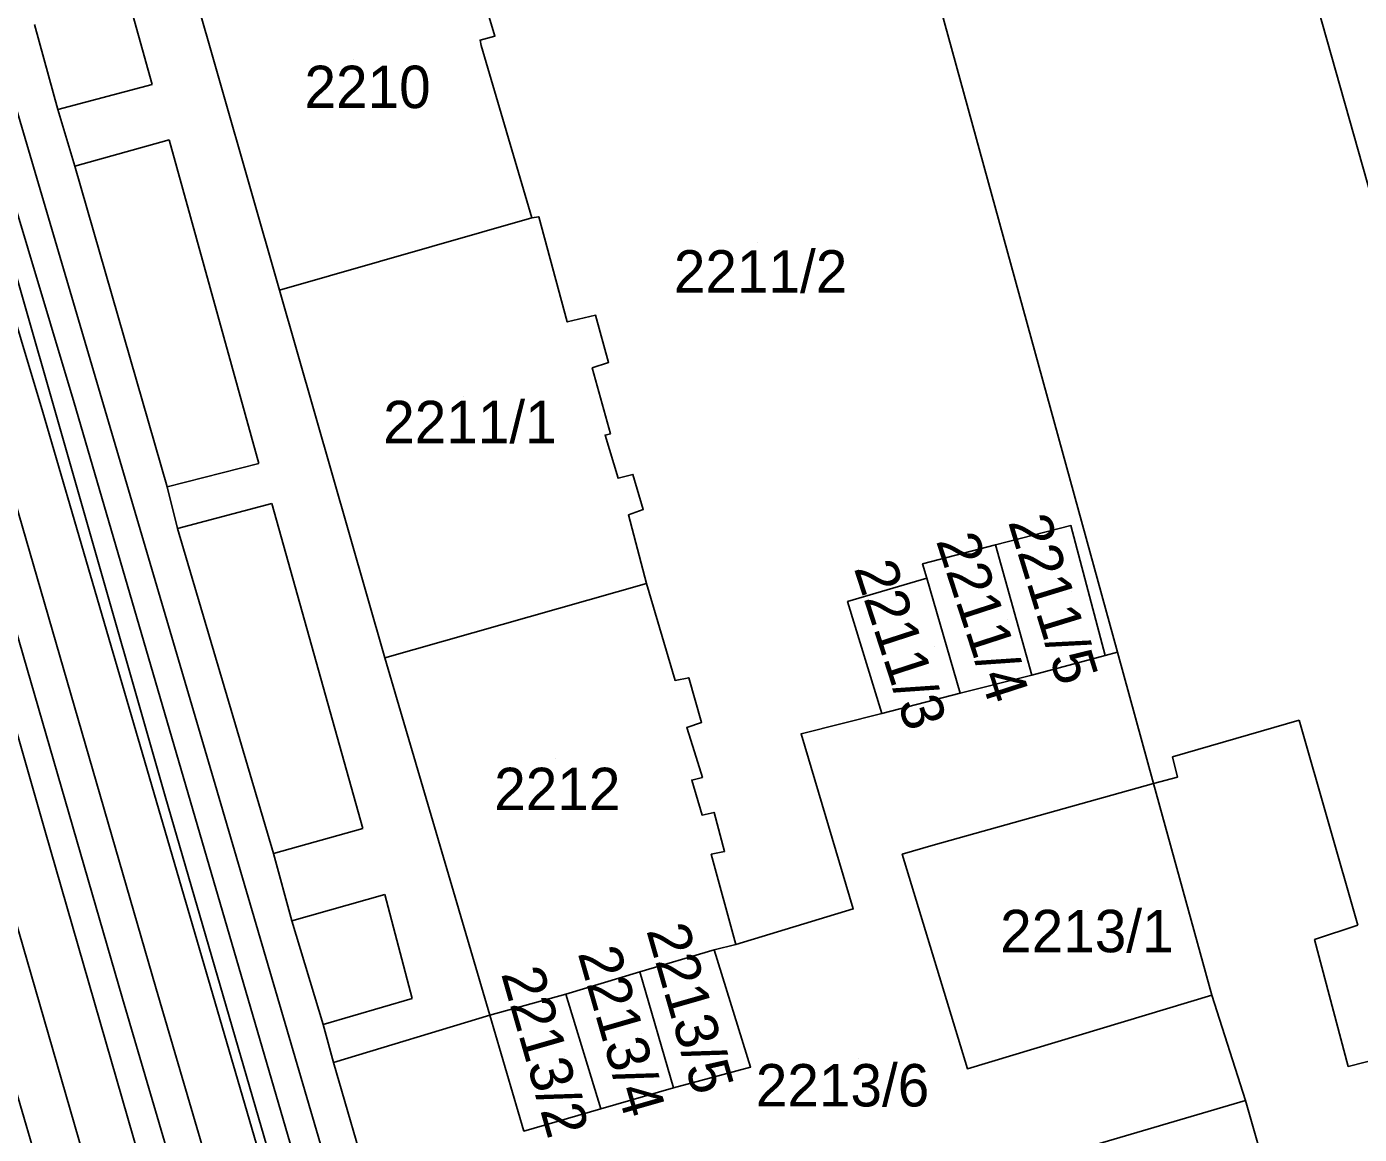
# Model space of a CAD drawing. Extents: x -263423 to -261326, y -1240067 to -1237864.
# Drawn here: x -262365.7 to -262302.9, y -1238744.5 to -1238692.3 of the extents above; entities that cross this region are included whole.
import ezdxf

# ---------------------------------------------------------------- set-up
doc = ezdxf.new("R2010")
doc.units = 0
for name, color, linetype in [('body_kn', 7, 'Continuous'), ('kladpar_druhypozemkov', 7, 'Continuous'), ('kladpar_hranice', 7, 'Continuous'), ('kladpar_parcelnecisla', 7, 'Continuous'), ('kladpar_plochy', 7, 'Continuous'), ('tarchy_linie', 7, 'Continuous'), ('zappar_hrandruhpozemk', 7, 'Continuous')]:
    doc.layers.add(name, color=color, linetype=linetype)

msp = doc.modelspace()

# ---------------------------------------------------------------- linework, layer by layer
at = {"layer": 'body_kn'}
for p, q in [((-262344.37, -1238692.95), (-262344.37, -1238692.95)), ((-262344.31, -1238693.21), (-262344.31, -1238693.21)), ((-262343.67, -1238692.77), (-262343.67, -1238692.77)), ((-262359.82, -1238695.05), (-262359.82, -1238695.05)), ((-262364.27, -1238696.22), (-262364.27, -1238696.22)), ((-262359.02, -1238697.66), (-262359.02, -1238697.66)), ((-262363.47, -1238698.89), (-262363.47, -1238698.89)), ((-262363.47, -1238698.89), (-262363.47, -1238698.89)), ((-262341.92, -1238701.34), (-262341.92, -1238701.34)), ((-262341.92, -1238701.34), (-262341.92, -1238701.34)), ((-262341.6, -1238701.28), (-262341.6, -1238701.28)), ((-262353.82, -1238704.74), (-262353.82, -1238704.74)), ((-262338.92, -1238705.93), (-262338.92, -1238705.93)), ((-262340.26, -1238706.24), (-262340.26, -1238706.24)), ((-262339.08, -1238708.4), (-262339.08, -1238708.4)), ((-262338.31, -1238708.15), (-262338.31, -1238708.15)), ((-262363.51, -1238710.05), (-262363.51, -1238710.05)), ((-262364.99, -1238710.49), (-262364.99, -1238710.49)), ((-262338.47, -1238711.58), (-262338.47, -1238711.58)), ((-262338.22, -1238711.52), (-262338.22, -1238711.52)), ((-262354.8, -1238712.91), (-262354.8, -1238712.91)), ((-262337.16, -1238713.43), (-262337.16, -1238713.43)), ((-262359.12, -1238714.01), (-262359.12, -1238714.01)), ((-262337.86, -1238713.61), (-262337.86, -1238713.61)), ((-262354.18, -1238714.81), (-262354.18, -1238714.81)), ((-262337.37, -1238715.33), (-262337.37, -1238715.33)), ((-262336.67, -1238715.08), (-262336.67, -1238715.08)), ((-262358.64, -1238715.98), (-262358.64, -1238715.98)), ((-262358.64, -1238715.98), (-262358.64, -1238715.98)), ((-262316.51, -1238715.84), (-262316.51, -1238715.84)), ((-262320.06, -1238716.75), (-262320.06, -1238716.75)), ((-262320.06, -1238716.75), (-262320.06, -1238716.75)), ((-262323.5, -1238717.65), (-262323.5, -1238717.65)), ((-262323.31, -1238718.33), (-262323.31, -1238718.33)), ((-262323.31, -1238718.33), (-262323.31, -1238718.33)), ((-262336.52, -1238718.57), (-262336.52, -1238718.57)), ((-262336.52, -1238718.57), (-262336.52, -1238718.57)), ((-262327.04, -1238719.43), (-262327.04, -1238719.43)), ((-262348.86, -1238722.08), (-262348.86, -1238722.08)), ((-262314.89, -1238721.97), (-262314.89, -1238721.97)), ((-262314.31, -1238721.81), (-262314.31, -1238721.81)), ((-262318.35, -1238722.89), (-262318.35, -1238722.89)), ((-262318.35, -1238722.89), (-262318.35, -1238722.89)), ((-262335.17, -1238723.14), (-262335.17, -1238723.14)), ((-262334.53, -1238723.02), (-262334.53, -1238723.02)), ((-262321.73, -1238723.74), (-262321.73, -1238723.74)), ((-262325.42, -1238724.7), (-262325.42, -1238724.7)), ((-262325.42, -1238724.7), (-262325.42, -1238724.7)), ((-262334.62, -1238725.37), (-262334.62, -1238725.37)), ((-262333.92, -1238725.12), (-262333.92, -1238725.12)), ((-262305.74, -1238725.02), (-262305.74, -1238725.02)), ((-262329.23, -1238725.66), (-262329.23, -1238725.66)), ((-262334.25, -1238726.51), (-262334.25, -1238726.51)), ((-262311.72, -1238726.75), (-262311.72, -1238726.75)), ((-262334.39, -1238727.84), (-262334.39, -1238727.84)), ((-262333.88, -1238727.72), (-262333.88, -1238727.72)), ((-262311.48, -1238727.7), (-262311.48, -1238727.7)), ((-262356.86, -1238728.05), (-262356.86, -1238728.05)), ((-262312.61, -1238728.01), (-262312.61, -1238728.01)), ((-262312.61, -1238728.01), (-262312.61, -1238728.01)), ((-262359.21, -1238728.6), (-262359.21, -1238728.6)), ((-262333.9, -1238729.49), (-262333.9, -1238729.49)), ((-262333.33, -1238729.37), (-262333.33, -1238729.37)), ((-262364.88, -1238730.2), (-262364.88, -1238730.2)), ((-262349.9, -1238730.13), (-262349.9, -1238730.13)), ((-262323, -1238730.91), (-262323, -1238730.91)), ((-262354.1, -1238731.3), (-262354.1, -1238731.3)), ((-262333.47, -1238731.34), (-262333.47, -1238731.34)), ((-262332.84, -1238731.21), (-262332.84, -1238731.21)), ((-262324.46, -1238731.34), (-262324.46, -1238731.34)), ((-262348.85, -1238733.24), (-262348.85, -1238733.24)), ((-262326.77, -1238733.92), (-262326.77, -1238733.92)), ((-262353.24, -1238734.48), (-262353.24, -1238734.48)), ((-262353.24, -1238734.48), (-262353.24, -1238734.48)), ((-262302.98, -1238734.68), (-262302.98, -1238734.68)), ((-262305.02, -1238735.36), (-262305.02, -1238735.36)), ((-262333.33, -1238735.84), (-262333.33, -1238735.84)), ((-262333.33, -1238735.84), (-262333.33, -1238735.84)), ((-262332.31, -1238735.59), (-262332.31, -1238735.59)), ((-262336.83, -1238736.89), (-262336.83, -1238736.89)), ((-262336.83, -1238736.89), (-262336.83, -1238736.89)), ((-262359.64, -1238737.68), (-262359.64, -1238737.68)), ((-262340.33, -1238737.94), (-262340.33, -1238737.94)), ((-262361.22, -1238738.14), (-262361.22, -1238738.14)), ((-262347.57, -1238738.14), (-262347.57, -1238738.14)), ((-262309.87, -1238737.99), (-262309.87, -1238737.99)), ((-262343.9, -1238738.93), (-262343.9, -1238738.93)), ((-262351.77, -1238739.37), (-262351.77, -1238739.37)), ((-262351.77, -1238739.37), (-262351.77, -1238739.37)), ((-262351.28, -1238741.15), (-262351.28, -1238741.15)), ((-262331.61, -1238741.37), (-262331.61, -1238741.37)), ((-262321.39, -1238741.45), (-262321.39, -1238741.45)), ((-262303.43, -1238741.34), (-262303.43, -1238741.34)), ((-262335.24, -1238742.35), (-262335.24, -1238742.35)), ((-262308.27, -1238742.95), (-262308.27, -1238742.95)), ((-262338.68, -1238743.34), (-262338.68, -1238743.34)), ((-262338.68, -1238743.34), (-262338.68, -1238743.34)), ((-262342.3, -1238744.39), (-262342.3, -1238744.39))]:
    msp.add_line(p, q, dxfattribs=at)
at = {"layer": 'kladpar_druhypozemkov'}
for p, q in [((-262350.34, -1238693.86), (-262350.34, -1238693.86)), ((-262331.3, -1238702.51), (-262331.3, -1238702.51)), ((-262345.14, -1238709.76), (-262345.14, -1238709.76)), ((-262316.5, -1238718.93), (-262316.5, -1238718.93)), ((-262319.52, -1238720.29), (-262319.52, -1238720.29)), ((-262322.94, -1238721.56), (-262322.94, -1238721.56)), ((-262340.81, -1238726.81), (-262340.81, -1238726.81)), ((-262315.71, -1238734.04), (-262315.71, -1238734.04)), ((-262333.39, -1238738.92), (-262333.39, -1238738.92)), ((-262336.74, -1238739.77), (-262336.74, -1238739.77)), ((-262340.39, -1238740.88), (-262340.39, -1238740.88)), ((-262326.54, -1238740.96), (-262326.54, -1238740.96))]:
    msp.add_line(p, q, dxfattribs=at)
at = {"layer": 'kladpar_hranice'}
for points in [[(-262364.91, -1238747.06), (-262366.52, -1238741.54), (-262367.87, -1238737.09), (-262368.66, -1238734.42), (-262372.59, -1238721.64), (-262379.22, -1238699.72), (-262380.81, -1238693.87), (-262385.03, -1238678.18)], [(-262347.2, -1238684.05), (-262346.65, -1238685.64), (-262346.01, -1238685.39), (-262345.58, -1238686.73), (-262345.27, -1238687.62), (-262345.97, -1238687.8), (-262345.05, -1238690.73), (-262344.41, -1238690.54), (-262344.04, -1238691.56), (-262343.67, -1238692.77), (-262344.37, -1238692.95), (-262344.31, -1238693.21), (-262341.92, -1238701.34), (-262353.82, -1238704.74), (-262357.99, -1238690.18), (-262358.79, -1238687.51), (-262347.2, -1238684.05)], [(-262296.07, -1238722.56), (-262294.29, -1238728.85), (-262294.11, -1238729.46), (-262291.9, -1238737.12), (-262291.78, -1238737.54), (-262290.92, -1238740.55), (-262286.94, -1238754.47), (-262303.56, -1238759.41), (-262303.74, -1238758.83), (-262308.27, -1238742.95), (-262309.87, -1238737.99), (-262312.61, -1238728.01), (-262314.31, -1238721.81), (-262323.39, -1238688.74), (-262324.42, -1238683.98), (-262308.73, -1238684.55), (-262306.78, -1238684.62), (-262299.56, -1238710.21), (-262296.07, -1238722.56)], [(-262288.97, -1238687.11), (-262288.73, -1238687.56), (-262286.95, -1238693.4), (-262284.86, -1238700.08), (-262284, -1238703), (-262283.31, -1238705.25), (-262299.36, -1238710.15), (-262299.56, -1238710.21), (-262306.78, -1238684.62), (-262288.97, -1238687.11)], [(-262323.39, -1238688.74), (-262314.31, -1238721.81), (-262314.89, -1238721.97), (-262316.51, -1238715.84), (-262320.06, -1238716.75), (-262323.5, -1238717.65), (-262323.31, -1238718.33), (-262327.04, -1238719.43), (-262325.42, -1238724.7), (-262329.23, -1238725.66), (-262326.77, -1238733.92), (-262332.31, -1238735.59), (-262333.47, -1238731.34), (-262332.84, -1238731.21), (-262333.33, -1238729.37), (-262333.9, -1238729.49), (-262334.39, -1238727.84), (-262333.88, -1238727.72), (-262334.25, -1238726.51), (-262334.62, -1238725.37), (-262333.92, -1238725.12), (-262334.53, -1238723.02), (-262335.17, -1238723.14), (-262336.52, -1238718.57), (-262337.37, -1238715.33), (-262336.67, -1238715.08), (-262337.16, -1238713.43), (-262337.86, -1238713.61), (-262338.47, -1238711.58), (-262338.22, -1238711.52), (-262339.08, -1238708.4), (-262338.31, -1238708.15), (-262338.92, -1238705.93), (-262340.26, -1238706.24), (-262341.6, -1238701.28), (-262341.92, -1238701.34), (-262344.31, -1238693.21), (-262344.37, -1238692.95), (-262343.67, -1238692.77), (-262344.04, -1238691.56)], [(-262357.99, -1238690.18), (-262353.82, -1238704.74), (-262348.86, -1238722.08), (-262343.9, -1238738.93), (-262351.28, -1238741.15), (-262351.77, -1238739.37), (-262353.24, -1238734.48), (-262354.1, -1238731.3), (-262358.64, -1238715.98), (-262359.12, -1238714.01), (-262363.47, -1238698.89), (-262364.27, -1238696.22), (-262365.37, -1238692.22)], [(-262365.37, -1238692.22), (-262364.27, -1238696.22), (-262363.47, -1238698.89), (-262359.12, -1238714.01), (-262358.64, -1238715.98), (-262354.1, -1238731.3), (-262353.24, -1238734.48), (-262351.77, -1238739.37)], [(-262341.92, -1238701.34), (-262341.6, -1238701.28), (-262340.26, -1238706.24), (-262338.92, -1238705.93), (-262338.31, -1238708.15), (-262339.08, -1238708.4), (-262338.22, -1238711.52), (-262338.47, -1238711.58), (-262337.86, -1238713.61), (-262337.16, -1238713.43), (-262336.67, -1238715.08), (-262337.37, -1238715.33), (-262336.52, -1238718.57), (-262348.86, -1238722.08), (-262353.82, -1238704.74), (-262341.92, -1238701.34)], [(-262318.35, -1238722.89), (-262320.06, -1238716.75), (-262316.51, -1238715.84), (-262314.89, -1238721.97), (-262318.35, -1238722.89)], [(-262320.06, -1238716.75), (-262318.35, -1238722.89), (-262321.73, -1238723.74), (-262323.31, -1238718.33), (-262323.5, -1238717.65), (-262320.06, -1238716.75)], [(-262323.31, -1238718.33), (-262321.73, -1238723.74), (-262325.42, -1238724.7), (-262327.04, -1238719.43), (-262323.31, -1238718.33)], [(-262336.52, -1238718.57), (-262335.17, -1238723.14), (-262334.53, -1238723.02), (-262333.92, -1238725.12), (-262334.62, -1238725.37), (-262334.25, -1238726.51), (-262333.88, -1238727.72), (-262334.39, -1238727.84), (-262333.9, -1238729.49), (-262333.33, -1238729.37), (-262332.84, -1238731.21), (-262333.47, -1238731.34), (-262332.31, -1238735.59), (-262333.33, -1238735.84), (-262336.83, -1238736.89), (-262340.33, -1238737.94), (-262343.9, -1238738.93), (-262348.86, -1238722.08), (-262336.52, -1238718.57)], [(-262325.42, -1238724.7), (-262321.73, -1238723.74), (-262318.35, -1238722.89), (-262314.89, -1238721.97), (-262314.31, -1238721.81), (-262312.61, -1238728.01), (-262323, -1238730.91), (-262324.46, -1238731.34), (-262321.39, -1238741.45), (-262309.87, -1238737.99), (-262308.27, -1238742.95), (-262330.11, -1238749.37)], [(-262347.79, -1238753.16), (-262351.28, -1238741.15), (-262343.9, -1238738.93), (-262342.3, -1238744.39), (-262338.68, -1238743.34), (-262335.24, -1238742.35), (-262331.61, -1238741.37), (-262333.33, -1238735.84), (-262332.31, -1238735.59), (-262326.77, -1238733.92), (-262329.23, -1238725.66), (-262325.42, -1238724.7)], [(-262312.61, -1238728.01), (-262309.87, -1238737.99), (-262321.39, -1238741.45), (-262324.46, -1238731.34), (-262323, -1238730.91), (-262312.61, -1238728.01)], [(-262333.33, -1238735.84), (-262331.61, -1238741.37), (-262335.24, -1238742.35), (-262336.83, -1238736.89), (-262333.33, -1238735.84)], [(-262392.9, -1238761.75), (-262392.61, -1238761.67), (-262373.75, -1238756.32), (-262366.12, -1238754.15), (-262370.86, -1238738), (-262367.87, -1238737.09), (-262366.52, -1238741.54), (-262364.91, -1238747.06), (-262367.3, -1238747.76), (-262365.91, -1238752.53), (-262363.52, -1238751.83), (-262362.23, -1238756.27), (-262391.77, -1238765.71), (-262391.83, -1238765.51), (-262392.9, -1238761.75)], [(-262336.83, -1238736.89), (-262335.24, -1238742.35), (-262338.68, -1238743.34), (-262340.33, -1238737.94), (-262336.83, -1238736.89)], [(-262338.68, -1238743.34), (-262342.3, -1238744.39), (-262343.9, -1238738.93), (-262340.33, -1238737.94), (-262338.68, -1238743.34)], [(-262351.77, -1238739.37), (-262351.28, -1238741.15), (-262347.79, -1238753.16)], [(-262328.26, -1238755.28), (-262329.37, -1238751.79), (-262330.11, -1238749.37), (-262308.27, -1238742.95), (-262303.74, -1238758.83), (-262303.56, -1238759.41), (-262322.97, -1238765.21), (-262333.16, -1238768.24), (-262333.96, -1238765.83), (-262334.2, -1238765.13), (-262336.48, -1238757.63), (-262328.26, -1238755.28)]]:
    msp.add_lwpolyline(points, dxfattribs=at)
at = {"layer": 'kladpar_plochy'}
for points in [[(-262364.91, -1238747.06), (-262366.52, -1238741.54), (-262367.87, -1238737.09), (-262368.66, -1238734.42), (-262372.59, -1238721.64), (-262379.22, -1238699.72), (-262380.81, -1238693.87), (-262385.03, -1238678.18)], [(-262323.39, -1238688.74), (-262314.31, -1238721.81), (-262314.89, -1238721.97), (-262316.51, -1238715.84), (-262320.06, -1238716.75), (-262323.5, -1238717.65), (-262323.31, -1238718.33), (-262327.04, -1238719.43), (-262325.42, -1238724.7), (-262329.23, -1238725.66), (-262326.77, -1238733.92), (-262332.31, -1238735.59), (-262333.47, -1238731.34), (-262332.84, -1238731.21), (-262333.33, -1238729.37), (-262333.9, -1238729.49), (-262334.39, -1238727.84), (-262333.88, -1238727.72), (-262334.25, -1238726.51), (-262334.62, -1238725.37), (-262333.92, -1238725.12), (-262334.53, -1238723.02), (-262335.17, -1238723.14), (-262336.52, -1238718.57), (-262337.37, -1238715.33), (-262336.67, -1238715.08), (-262337.16, -1238713.43), (-262337.86, -1238713.61), (-262338.47, -1238711.58), (-262338.22, -1238711.52), (-262339.08, -1238708.4), (-262338.31, -1238708.15), (-262338.92, -1238705.93), (-262340.26, -1238706.24), (-262341.6, -1238701.28), (-262341.92, -1238701.34), (-262344.31, -1238693.21), (-262344.37, -1238692.95), (-262343.67, -1238692.77), (-262344.04, -1238691.56)], [(-262357.99, -1238690.18), (-262353.82, -1238704.74), (-262348.86, -1238722.08), (-262343.9, -1238738.93), (-262351.28, -1238741.15), (-262351.77, -1238739.37), (-262353.24, -1238734.48), (-262354.1, -1238731.3), (-262358.64, -1238715.98), (-262359.12, -1238714.01), (-262363.47, -1238698.89), (-262364.27, -1238696.22), (-262365.37, -1238692.22)], [(-262365.37, -1238692.22), (-262364.27, -1238696.22), (-262363.47, -1238698.89), (-262359.12, -1238714.01), (-262358.64, -1238715.98), (-262354.1, -1238731.3), (-262353.24, -1238734.48), (-262351.77, -1238739.37), (-262351.28, -1238741.15), (-262347.79, -1238753.16)]]:
    msp.add_lwpolyline(points, dxfattribs=at)
for points in [[(-262347.2, -1238684.05), (-262346.65, -1238685.64), (-262346.01, -1238685.39), (-262345.58, -1238686.73), (-262345.27, -1238687.62), (-262345.97, -1238687.8), (-262345.05, -1238690.73), (-262344.41, -1238690.54), (-262344.04, -1238691.56), (-262343.67, -1238692.77), (-262344.37, -1238692.95), (-262344.31, -1238693.21), (-262341.92, -1238701.34), (-262353.82, -1238704.74), (-262357.99, -1238690.18), (-262358.79, -1238687.51)], [(-262296.07, -1238722.56), (-262294.29, -1238728.85), (-262294.11, -1238729.46), (-262291.9, -1238737.12), (-262291.78, -1238737.54), (-262290.92, -1238740.55), (-262286.94, -1238754.47), (-262303.56, -1238759.41), (-262303.74, -1238758.83), (-262308.27, -1238742.95), (-262309.87, -1238737.99), (-262312.61, -1238728.01), (-262314.31, -1238721.81), (-262323.39, -1238688.74), (-262324.42, -1238683.98), (-262308.73, -1238684.55), (-262306.78, -1238684.62), (-262299.56, -1238710.21)], [(-262288.97, -1238687.11), (-262288.73, -1238687.56), (-262286.95, -1238693.4), (-262284.86, -1238700.08), (-262284, -1238703), (-262283.31, -1238705.25), (-262299.36, -1238710.15), (-262299.56, -1238710.21), (-262306.78, -1238684.62)], [(-262341.92, -1238701.34), (-262341.6, -1238701.28), (-262340.26, -1238706.24), (-262338.92, -1238705.93), (-262338.31, -1238708.15), (-262339.08, -1238708.4), (-262338.22, -1238711.52), (-262338.47, -1238711.58), (-262337.86, -1238713.61), (-262337.16, -1238713.43), (-262336.67, -1238715.08), (-262337.37, -1238715.33), (-262336.52, -1238718.57), (-262348.86, -1238722.08), (-262353.82, -1238704.74)], [(-262318.35, -1238722.89), (-262320.06, -1238716.75), (-262316.51, -1238715.84), (-262314.89, -1238721.97)], [(-262320.06, -1238716.75), (-262318.35, -1238722.89), (-262321.73, -1238723.74), (-262323.31, -1238718.33), (-262323.5, -1238717.65)], [(-262323.31, -1238718.33), (-262321.73, -1238723.74), (-262325.42, -1238724.7), (-262327.04, -1238719.43)], [(-262336.52, -1238718.57), (-262335.17, -1238723.14), (-262334.53, -1238723.02), (-262333.92, -1238725.12), (-262334.62, -1238725.37), (-262334.25, -1238726.51), (-262333.88, -1238727.72), (-262334.39, -1238727.84), (-262333.9, -1238729.49), (-262333.33, -1238729.37), (-262332.84, -1238731.21), (-262333.47, -1238731.34), (-262332.31, -1238735.59), (-262333.33, -1238735.84), (-262336.83, -1238736.89), (-262340.33, -1238737.94), (-262343.9, -1238738.93), (-262348.86, -1238722.08)], [(-262325.42, -1238724.7), (-262321.73, -1238723.74), (-262318.35, -1238722.89), (-262314.89, -1238721.97), (-262314.31, -1238721.81), (-262312.61, -1238728.01), (-262323, -1238730.91), (-262324.46, -1238731.34), (-262321.39, -1238741.45), (-262309.87, -1238737.99), (-262308.27, -1238742.95), (-262330.11, -1238749.37), (-262330.35, -1238748.23), (-262347.79, -1238753.16), (-262351.28, -1238741.15), (-262343.9, -1238738.93), (-262342.3, -1238744.39), (-262338.68, -1238743.34), (-262335.24, -1238742.35), (-262331.61, -1238741.37), (-262333.33, -1238735.84), (-262332.31, -1238735.59), (-262326.77, -1238733.92), (-262329.23, -1238725.66)], [(-262312.61, -1238728.01), (-262309.87, -1238737.99), (-262321.39, -1238741.45), (-262324.46, -1238731.34), (-262323, -1238730.91)], [(-262333.33, -1238735.84), (-262331.61, -1238741.37), (-262335.24, -1238742.35), (-262336.83, -1238736.89)], [(-262392.9, -1238761.75), (-262392.61, -1238761.67), (-262373.75, -1238756.32), (-262366.12, -1238754.15), (-262370.86, -1238738), (-262367.87, -1238737.09), (-262366.52, -1238741.54), (-262364.91, -1238747.06), (-262367.3, -1238747.76), (-262365.91, -1238752.53), (-262363.52, -1238751.83), (-262362.23, -1238756.27), (-262391.77, -1238765.71), (-262391.83, -1238765.51)], [(-262336.83, -1238736.89), (-262335.24, -1238742.35), (-262338.68, -1238743.34), (-262340.33, -1238737.94)], [(-262338.68, -1238743.34), (-262342.3, -1238744.39), (-262343.9, -1238738.93), (-262340.33, -1238737.94)], [(-262328.26, -1238755.28), (-262329.37, -1238751.79), (-262330.11, -1238749.37), (-262308.27, -1238742.95), (-262303.74, -1238758.83), (-262303.56, -1238759.41), (-262322.97, -1238765.21), (-262333.16, -1238768.24), (-262333.96, -1238765.83), (-262334.2, -1238765.13), (-262336.48, -1238757.63)]]:
    msp.add_lwpolyline(points, close=True, dxfattribs=at)
at = {"layer": 'tarchy_linie'}
for points in [[(-262348.72, -1238780.73), (-262361.22, -1238738.14), (-262373.85, -1238694.58), (-262386.35, -1238650.34), (-262386.67, -1238649.33), (-262385.11, -1238648.81), (-262383.62, -1238648.31), (-262382.37, -1238647.89), (-262382.16, -1238647.82)], [(-262382.16, -1238647.82), (-262363.51, -1238710.05), (-262343.35, -1238779.13)], [(-262383.62, -1238648.31), (-262364.99, -1238710.49), (-262343.69, -1238783.46), (-262337.07, -1238806.71), (-262314.1, -1238889.79)], [(-262385.11, -1238648.81), (-262384.73, -1238650.01), (-262372.26, -1238694.13), (-262359.64, -1238737.68), (-262346.67, -1238781.89), (-262335.87, -1238820.6), (-262324.52, -1238859.75), (-262315.56, -1238890.36)]]:
    msp.add_lwpolyline(points, dxfattribs=at)
at = {"layer": 'zappar_hrandruhpozemk'}
for p, q in [((-262364.88, -1238730.2), (-262377.8, -1238685.27)), ((-262359.21, -1238728.6), (-262370.97, -1238687.61)), ((-262368.87, -1238687.24), (-262356.86, -1238728.05)), ((-262360.92, -1238691.11), (-262359.82, -1238695.05)), ((-262359.82, -1238695.05), (-262364.27, -1238696.22)), ((-262363.47, -1238698.89), (-262359.02, -1238697.66)), ((-262359.02, -1238697.66), (-262354.8, -1238712.91)), ((-262354.8, -1238712.91), (-262359.12, -1238714.01)), ((-262358.64, -1238715.98), (-262354.18, -1238714.81)), ((-262354.18, -1238714.81), (-262349.9, -1238730.13)), ((-262311.72, -1238726.75), (-262305.74, -1238725.02)), ((-262305.74, -1238725.02), (-262302.98, -1238734.68)), ((-262311.72, -1238726.75), (-262311.48, -1238727.7)), ((-262312.61, -1238728.01), (-262311.48, -1238727.7)), ((-262349.9, -1238730.13), (-262354.1, -1238731.3)), ((-262353.24, -1238734.48), (-262348.85, -1238733.24)), ((-262348.85, -1238733.24), (-262347.57, -1238738.14)), ((-262347.57, -1238738.14), (-262351.77, -1238739.37))]:
    msp.add_line(p, q, dxfattribs=at)
for points in [[(-262356.86, -1238728.05), (-262344.72, -1238769.48), (-262347.14, -1238770.16)], [(-262341.73, -1238774.39), (-262342.99, -1238774.38), (-262344.26, -1238773.99), (-262345.27, -1238773.28), (-262346.21, -1238772.39), (-262346.77, -1238771.3), (-262347.14, -1238770.16), (-262359.21, -1238728.6)], [(-262355.8, -1238778.84), (-262354.52, -1238778.03), (-262353.62, -1238777.02), (-262352.97, -1238775.88), (-262352.58, -1238774.75), (-262352.38, -1238773.61), (-262364.88, -1238730.2)], [(-262367.36, -1238730.75), (-262354.8, -1238774.16), (-262352.38, -1238773.61)], [(-262302.98, -1238734.68), (-262305.02, -1238735.36), (-262303.43, -1238741.34), (-262299.55, -1238740.35), (-262298.76, -1238743.09)]]:
    msp.add_lwpolyline(points, dxfattribs=at)

# ---------------------------------------------------------------- texts
at = {"layer": 'kladpar_parcelnecisla'}
for s, p in [('2210', (-262352.645, -1238696.16)), ('2211/2', (-262335.231, -1238704.86)), ('2211/1', (-262348.935, -1238711.96)), ('2212', (-262343.7, -1238729.26)), ('2213/1', (-262319.847, -1238735.96)), ('2213/6', (-262331.366, -1238743.23))]:
    msp.add_text(s, height=2, dxfattribs=at).set_placement(p)
for s, rotation, p in [('2211/5', 287, (-262319.482, -1238715.669)), ('2211/4', 288, (-262322.88, -1238716.56)), ('2211/3', 288, (-262326.752, -1238717.853)), ('2213/5', 286, (-262336.536, -1238734.929)), ('2213/4', 286, (-262339.771, -1238736.002)), ('2213/2', 286, (-262343.385, -1238736.969))]:
    msp.add_text(s, height=2, rotation=rotation, dxfattribs=at).set_placement(p)

doc.saveas('drawing.dxf')
